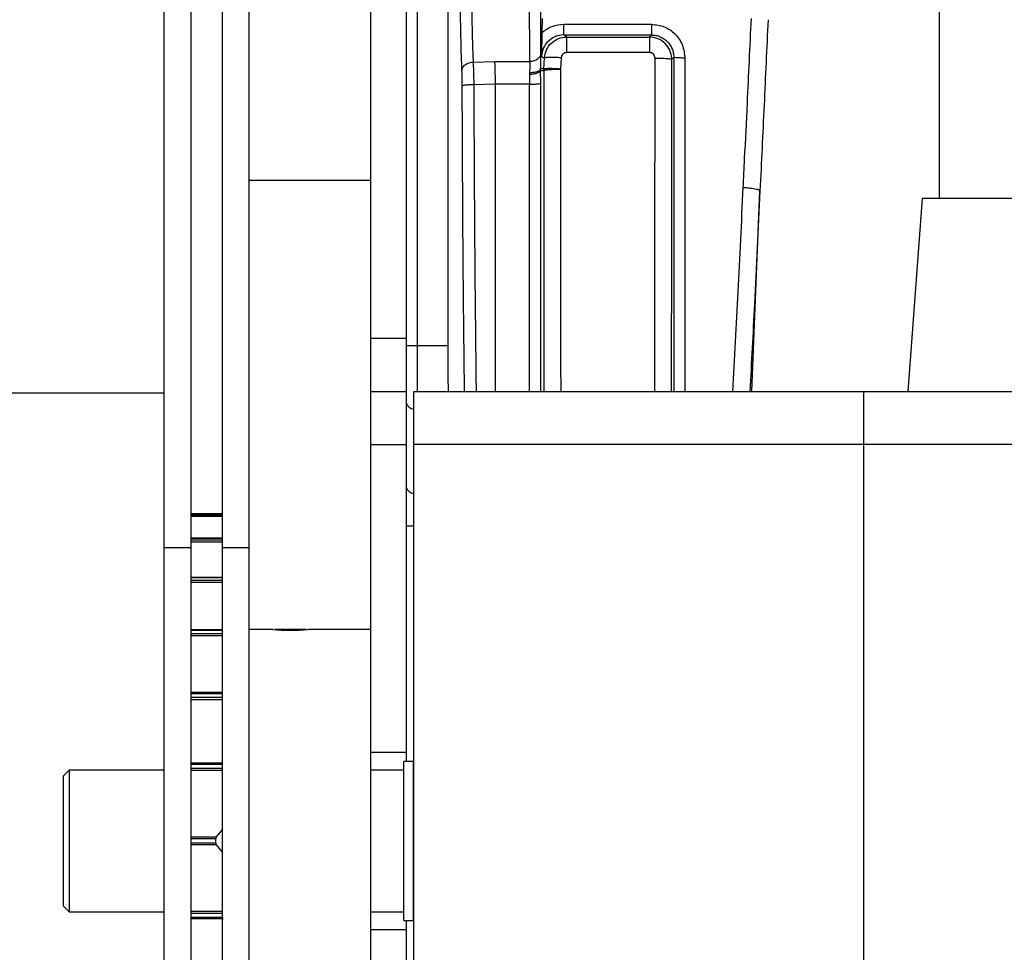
# Model space of a CAD drawing. Header units: inches. Extents: x 144.9 to 238.4, y 214.8 to 247.7.
# Tile 366 of 411: x 201.763 to 201.98, y 244.457 to 244.663. Entities that reach past the tile are written whole.
import ezdxf

# ---------------------------------------------------------------- set-up
doc = ezdxf.new("R2010")
doc.units = ezdxf.units.IN
doc.header["$LTSCALE"] = 0.25
doc.header["$MEASUREMENT"] = 0
doc.layers.add('ANNOTATIONS', color=1, linetype='Continuous')
doc.layers.add('MOTOR LH', color=7, linetype='Continuous')
doc.styles.add('ARIAL', font='arial.ttf', dxfattribs={"height": 0.09375})
doc.dimstyles.new('STANDARD$0', dxfattribs={"dimtxt": 0.09375, "dimasz": 0.09375, "dimexe": 0.03125, "dimexo": 0.046875, "dimgap": 0.09, "dimtad": 0, "dimtih": 1, "dimtoh": 1, "dimdec": 4, "dimzin": 0, "dimdsep": 46, "dimtxsty": 'ARIAL', "dimcen": 0.09, "dimadec": 0, "dimazin": 0, "dimtfac": 1, "dimtdec": 4, "dimtofl": 0, "dimtmove": 0, "dimatfit": 1, "dimfxl": 1, "dimtolj": 1, "dimtzin": 0, "dimarcsym": 0})

# ---------------------------------------------------------------- blocks, each defined once
blk = doc.blocks.new('*D20')
at = {"layer": 'ANNOTATIONS', "color": 0, "lineweight": -2, "transparency": 16777216}
for p, q in [((201.5477568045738, 244.7210665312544), (201.5477568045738, 245.6873671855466)), ((202.6883818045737, 243.5376739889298), (202.6883818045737, 245.6873671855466)), ((201.6415068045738, 245.6561171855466), (201.832959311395, 245.6561171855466)), ((202.5946318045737, 245.6561171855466), (202.4031792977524, 245.6561171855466))]:
    blk.add_line(p, q, dxfattribs=at)
at = {"layer": 'ANNOTATIONS', "color": 0, "transparency": 16777216}
for points in [[(201.6415068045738, 245.6717421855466), (201.6415068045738, 245.6404921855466), (201.5477568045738, 245.6561171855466)], [(202.5946318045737, 245.6717421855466), (202.5946318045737, 245.6404921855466), (202.6883818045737, 245.6561171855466)]]:
    blk.add_solid(points, dxfattribs=at)
at = {"layer": 'defpoints', "color": 0, "transparency": 16777216}
for p in [(201.5477568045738, 245.6561171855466), (201.5477568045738, 244.6741915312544), (202.6883818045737, 243.4907989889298)]:
    blk.add_point(p, dxfattribs=at)
at = {"layer": 'ANNOTATIONS', "color": 0, "transparency": 16777216, "insert": (202.1180693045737, 245.6561171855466), "char_height": 0.09375, "attachment_point": 5, "style": 'ARIAL'}
blk.add_mtext('\\A1;18 5/8"', dxfattribs=at)
blk = doc.blocks.new('*D22')
at = {"layer": 'ANNOTATIONS', "color": 0, "lineweight": -2, "transparency": 16777216}
for p, q in [((201.2594214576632, 244.7850832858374), (201.2594214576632, 246.0537298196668)), ((202.6883818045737, 243.5376739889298), (202.6883818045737, 246.0537298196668)), ((201.3531714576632, 246.0224798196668), (201.7695598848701, 246.0224798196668)), ((202.5946318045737, 246.0224798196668), (202.1782433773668, 246.0224798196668))]:
    blk.add_line(p, q, dxfattribs=at)
at = {"layer": 'ANNOTATIONS', "color": 0, "transparency": 16777216}
for points in [[(201.3531714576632, 246.0381048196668), (201.3531714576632, 246.0068548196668), (201.2594214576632, 246.0224798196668)], [(202.5946318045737, 246.0381048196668), (202.5946318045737, 246.0068548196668), (202.6883818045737, 246.0224798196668)]]:
    blk.add_solid(points, dxfattribs=at)
at = {"layer": 'defpoints', "color": 0, "transparency": 16777216}
for p in [(202.6883818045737, 246.0224798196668), (201.2594214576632, 244.7382082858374), (202.6883818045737, 243.4907989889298)]:
    blk.add_point(p, dxfattribs=at)
at = {"layer": 'ANNOTATIONS', "color": 0, "transparency": 16777216, "insert": (201.9739016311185, 246.0224798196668), "char_height": 0.09375, "attachment_point": 5, "style": 'ARIAL'}
blk.add_mtext('\\A1;24""', dxfattribs=at)

msp = doc.modelspace()

# ---------------------------------------------------------------- linework, layer by layer
at = {"layer": 'MOTOR LH'}
for p, q in [((201.8506295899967, 244.5807696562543), (201.8506295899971, 244.9719277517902)), ((201.8481689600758, 244.9694671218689), (201.8481689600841, 244.4992384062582)), ((201.8403564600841, 244.3826446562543), (201.8403564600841, 244.9657384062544)), ((201.9656399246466, 244.8608643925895), (201.9656399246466, 244.6232696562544)), ((201.7948274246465, 244.4088946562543), (201.7948274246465, 244.8118377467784)), ((201.8007649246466, 244.4078894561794), (201.8007649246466, 244.8118377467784)), ((201.8076399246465, 244.548444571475), (201.8076399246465, 244.8118377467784)), ((201.8135774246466, 244.4088946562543), (201.8135774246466, 244.8118377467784)), ((201.8573240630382, 244.7574765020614), (201.8573240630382, 244.5909065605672)), ((201.8781617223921, 244.6630119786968), (201.8780817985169, 244.6598965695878)), ((201.8828931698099, 244.6617005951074), (201.9022372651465, 244.6617005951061)), ((201.8828931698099, 244.659348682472), (201.9022372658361, 244.659348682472)), ((201.883545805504, 244.6588978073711), (201.8828931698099, 244.6593486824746)), ((201.883545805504, 244.6588978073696), (201.9017874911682, 244.6588978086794)), ((201.9017874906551, 244.6588978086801), (201.9022372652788, 244.6593486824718)), ((201.8629081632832, 244.6533699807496), (201.8677251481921, 244.6534900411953)), ((201.8677251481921, 244.6534900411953), (201.8754182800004, 244.653490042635)), ((201.877999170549, 244.654688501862), (201.8786423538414, 244.6542562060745)), ((201.8784966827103, 244.6518780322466), (201.878642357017, 244.6542562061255)), ((201.8823223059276, 244.654320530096), (201.8821719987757, 244.6519057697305)), ((201.9017874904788, 244.655466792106), (201.8835458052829, 244.655466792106)), ((201.9067026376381, 244.6539885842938), (201.9071409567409, 244.6544277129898)), ((201.8777955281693, 244.6515540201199), (201.8784830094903, 244.6515265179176)), ((201.8777955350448, 244.6515540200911), (201.8777973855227, 244.6519072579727)), ((201.8778191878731, 244.6487146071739), (201.877795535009, 244.6515540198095)), ((201.8784966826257, 244.6518780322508), (201.8777973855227, 244.6519072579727)), ((201.8784830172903, 244.6515265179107), (201.8784966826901, 244.6518780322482)), ((201.8821719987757, 244.6519057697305), (201.882168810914, 244.6518190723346)), ((201.8753472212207, 244.6510314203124), (201.8753382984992, 244.6506342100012)), ((201.8753382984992, 244.6506342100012), (201.875361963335, 244.648505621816)), ((201.8678539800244, 244.6485045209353), (201.8630554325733, 244.6483532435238)), ((201.875361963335, 244.648505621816), (201.8678539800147, 244.648504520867)), ((201.8135774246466, 244.6273790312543), (201.8403564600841, 244.6273790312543)), ((201.9243290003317, 244.5807696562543), (201.9261526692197, 244.6249698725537)), ((201.9618899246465, 244.6232696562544), (201.9587649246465, 244.5807696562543)), ((201.9837649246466, 244.6232696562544), (201.9618899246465, 244.6232696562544)), ((201.8403564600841, 244.5924884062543), (201.8481689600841, 244.5924884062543)), ((201.8481689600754, 244.5909065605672), (201.8573240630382, 244.5909065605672)), ((201.7532649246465, 244.5804415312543), (201.7948274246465, 244.5804415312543)), ((201.8403564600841, 244.5807696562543), (201.8481689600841, 244.5807696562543)), ((201.8498274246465, 244.5807696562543), (201.9965774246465, 244.5807696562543)), ((201.8498274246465, 244.3826446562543), (201.8498274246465, 244.5807696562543)), ((201.9490774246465, 244.3826446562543), (201.9490774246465, 244.5807696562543)), ((201.8403564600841, 244.5690509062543), (201.8481689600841, 244.5690509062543)), ((201.9965774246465, 244.5690509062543), (201.8498274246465, 244.5690509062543)), ((201.8076399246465, 244.5537793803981), (201.8007649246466, 244.5537793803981)), ((201.8076399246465, 244.5537676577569), (201.8007649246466, 244.5537676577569)), ((201.8007649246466, 244.5535805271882), (201.8076399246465, 244.5535805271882)), ((201.8076399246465, 244.5531967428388), (201.8007649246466, 244.5531967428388)), ((201.8481689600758, 244.551155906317), (201.8498274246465, 244.551155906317)), ((201.8076546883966, 244.548444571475), (201.8007649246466, 244.548444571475)), ((201.8076546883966, 244.5483970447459), (201.8007649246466, 244.5483970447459)), ((201.8007649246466, 244.5480321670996), (201.8076546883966, 244.5480321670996)), ((201.8076546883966, 244.54757554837), (201.8007649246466, 244.54757554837)), ((201.8076546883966, 244.5467911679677), (201.8076546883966, 244.548444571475)), ((201.7948274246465, 244.5463444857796), (201.8007649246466, 244.5463444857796)), ((201.8076399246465, 244.5398682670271), (201.8076399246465, 244.5467911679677)), ((201.8076399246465, 244.5463444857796), (201.8135774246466, 244.5463444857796)), ((201.8076546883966, 244.539787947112), (201.8007649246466, 244.539787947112)), ((201.8076546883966, 244.539682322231), (201.8007649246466, 244.539682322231)), ((201.8007649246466, 244.5391579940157), (201.8076546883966, 244.5391579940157)), ((201.8076546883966, 244.5386514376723), (201.8007649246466, 244.5386514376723)), ((201.8076546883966, 244.5378849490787), (201.8076546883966, 244.539787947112)), ((201.8076399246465, 244.5282435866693), (201.8076399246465, 244.5378849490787)), ((201.8076546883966, 244.5282435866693), (201.8007649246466, 244.5282435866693)), ((201.8076546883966, 244.5280604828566), (201.8007649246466, 244.5280604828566)), ((201.8076546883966, 244.5261688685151), (201.8076546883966, 244.5282435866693)), ((201.8187627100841, 244.5282745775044), (201.8135774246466, 244.5282745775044)), ((201.826168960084, 244.5282745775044), (201.8191791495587, 244.5282745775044)), ((201.8403564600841, 244.5282745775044), (201.826526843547, 244.5282745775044)), ((201.8007649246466, 244.527402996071), (201.8076546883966, 244.527402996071)), ((201.8076546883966, 244.5268719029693), (201.8007649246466, 244.5268719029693)), ((201.8076399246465, 244.5143903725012), (201.8076399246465, 244.5261688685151)), ((201.8076546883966, 244.5143903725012), (201.8007649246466, 244.5143903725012)), ((201.8076546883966, 244.5141142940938), (201.8007649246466, 244.5141142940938)), ((201.8007649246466, 244.5133566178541), (201.8076546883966, 244.5133566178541)), ((201.8076546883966, 244.5128276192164), (201.8007649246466, 244.5128276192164)), ((201.8076546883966, 244.5122232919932), (201.8076546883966, 244.5143903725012)), ((201.8076399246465, 244.4990670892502), (201.8076399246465, 244.5122232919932)), ((201.8403564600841, 244.5012384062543), (201.8481689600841, 244.5012384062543)), ((201.8497336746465, 244.4992384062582), (201.8476399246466, 244.4992384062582)), ((201.8476399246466, 244.4641759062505), (201.8476399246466, 244.4992384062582)), ((201.8497336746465, 244.4641759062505), (201.8497336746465, 244.4992384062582)), ((201.7738899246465, 244.4973227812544), (201.7726399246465, 244.4960727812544)), ((201.7948274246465, 244.4973227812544), (201.7738899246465, 244.4973227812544)), ((201.7738899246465, 244.4973227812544), (201.7738899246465, 244.4660915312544)), ((201.8007649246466, 244.4989136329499), (201.8076546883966, 244.4989136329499)), ((201.8076546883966, 244.4985430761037), (201.8007649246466, 244.4985430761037)), ((201.8007649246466, 244.4977232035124), (201.8076546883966, 244.4977232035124)), ((201.8076546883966, 244.4972228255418), (201.8007649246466, 244.4972228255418)), ((201.8076546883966, 244.4967475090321), (201.8076546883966, 244.4990670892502)), ((201.8476399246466, 244.4973227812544), (201.8403564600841, 244.4973227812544)), ((201.7726399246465, 244.4673415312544), (201.7726399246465, 244.4960727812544)), ((201.8076399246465, 244.4666668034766), (201.8076399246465, 244.4967475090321)), ((201.8498274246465, 244.4963321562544), (201.8497336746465, 244.4963321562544)), ((201.8076546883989, 244.4842695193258), (201.8062861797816, 244.4825743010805)), ((201.8007649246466, 244.4825743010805), (201.8062861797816, 244.4825743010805)), ((201.8061814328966, 244.4821276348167), (201.8007649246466, 244.4821276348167)), ((201.8061814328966, 244.481286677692), (201.8061814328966, 244.4821276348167)), ((201.8007649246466, 244.481286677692), (201.8061814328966, 244.481286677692)), ((201.806286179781, 244.4808400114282), (201.8007649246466, 244.4808400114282)), ((201.806286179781, 244.4808400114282), (201.8076546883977, 244.4791447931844)), ((201.7726399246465, 244.4673415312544), (201.7738899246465, 244.4660915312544)), ((201.8076546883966, 244.4648712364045), (201.8076546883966, 244.4666668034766)), ((201.8497336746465, 244.4670821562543), (201.8498274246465, 244.4670821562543)), ((201.7738899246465, 244.4660915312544), (201.7948274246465, 244.4660915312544)), ((201.8007649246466, 244.4661914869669), (201.8076546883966, 244.4661914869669)), ((201.8076546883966, 244.4656911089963), (201.8007649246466, 244.4656911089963)), ((201.8007649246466, 244.4648712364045), (201.8076546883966, 244.4648712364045)), ((201.8076546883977, 244.4645006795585), (201.8007649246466, 244.4645006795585)), ((201.8076546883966, 244.4648712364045), (201.8076546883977, 244.4645006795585)), ((201.8076546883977, 244.4645006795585), (201.8076546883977, 244.4643472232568)), ((201.8403564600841, 244.4660915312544), (201.8476399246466, 244.4660915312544)), ((201.8076399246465, 244.4511910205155), (201.8076399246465, 244.4643472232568)), ((201.8476399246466, 244.4641759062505), (201.8497336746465, 244.4641759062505)), ((201.8481689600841, 244.4641759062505), (201.8481689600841, 244.3826446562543)), ((201.8403564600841, 244.4621759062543), (201.8481689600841, 244.4621759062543))]:
    msp.add_line(p, q, dxfattribs=at)
for centre, radius, start, end in [((201.8499767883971, 244.5787535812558), 0.001889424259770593, 196.8998410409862, 265.4658933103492), ((201.8499767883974, 244.560173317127), 0.001889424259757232, 196.8998410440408, 265.4658933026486), ((201.8226688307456, 244.5747530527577), 0.04664232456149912, 265.1960656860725, 274.7446324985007)]:
    msp.add_arc(centre, radius, start, end, dxfattribs=at)
for points, knots in [([(201.8754182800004, 244.653490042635), (201.8754093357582, 244.6545867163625), (201.8753901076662, 244.6569443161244), (201.8753738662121, 244.661608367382), (201.8753633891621, 244.667458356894), (201.875360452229, 244.674199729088), (201.8753634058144, 244.6809385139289), (201.8753738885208, 244.6867822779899), (201.8753901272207, 244.6914416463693), (201.8754093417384, 244.6937972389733), (201.8754182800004, 244.6948930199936)], [0, 0, 0, 0, 0.1021307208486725, 0.2195578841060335, 0.3522608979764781, 0.5002163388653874, 0.6480338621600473, 0.7806187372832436, 0.897947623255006, 1, 1, 1, 1]), ([(201.8778722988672, 244.6552458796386), (201.8778623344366, 244.6564990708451), (201.8778424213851, 244.6590034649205), (201.8778284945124, 244.6636968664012), (201.8778203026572, 244.6688147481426), (201.8778179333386, 244.6741977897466), (201.8778203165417, 244.6795813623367), (201.8778285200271, 244.6846984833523), (201.8778424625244, 244.6893875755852), (201.8778623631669, 244.6918885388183), (201.8778722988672, 244.69313718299)], [0, 0, 0, 0, 0.1253113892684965, 0.2504239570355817, 0.3750392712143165, 0.5002163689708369, 0.6251716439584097, 0.7498611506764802, 0.8751143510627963, 1, 1, 1, 1]), ([(201.8604490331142, 244.6514771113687), (201.8603940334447, 244.6529625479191), (201.860284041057, 244.6559332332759), (201.8601678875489, 244.6615571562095), (201.860091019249, 244.6677091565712), (201.8600814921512, 244.6720307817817), (201.8600767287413, 244.6741915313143)], [0, 0, 0, 0, 0.2500401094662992, 0.50004861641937, 0.7500316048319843, 1, 1, 1, 1]), ([(201.8625358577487, 244.6741915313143), (201.8625404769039, 244.6723142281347), (201.8625498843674, 244.6684908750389), (201.8626238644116, 244.6629261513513), (201.8627380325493, 244.6576359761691), (201.8628508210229, 244.6548078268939), (201.8629081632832, 244.6533699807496)], [0, 0, 0, 0, 0.2369729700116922, 0.4826238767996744, 0.7369632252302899, 1, 1, 1, 1]), ([(201.9224671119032, 244.6257458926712), (201.9225691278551, 244.6278512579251), (201.9228679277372, 244.6340177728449), (201.9234782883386, 244.6464211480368), (201.9239621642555, 244.656771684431), (201.9242538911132, 244.663011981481)], [0, 0, 0, 0, 0.1707198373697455, 0.5000303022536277, 1, 1, 1, 1]), ([(201.9279300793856, 244.6627157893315), (201.9276410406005, 244.6564225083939), (201.9270604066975, 244.6437802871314), (201.9264561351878, 244.631258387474), (201.9261526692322, 244.6249698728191)], [0, 0, 0, 0, 0.4977986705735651, 0.9999999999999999, 0.9999999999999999, 0.9999999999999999, 0.9999999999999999]), ([(201.8780817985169, 244.6598965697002), (201.8780719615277, 244.6595400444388), (201.8780497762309, 244.6587359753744), (201.8780192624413, 244.6568845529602), (201.8780076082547, 244.6556093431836), (201.8779991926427, 244.6546885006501)], [0, 0, 0, 0, 0.1812499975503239, 0.4087719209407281, 1, 1, 1, 1]), ([(201.8780817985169, 244.6598965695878), (201.8788001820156, 244.6604142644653), (201.8802398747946, 244.6614517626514), (201.8820075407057, 244.6616175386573), (201.8828931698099, 244.6617005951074)], [0, 0, 0, 0, 0.4989838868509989, 1, 1, 1, 1]), ([(201.9022372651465, 244.6617005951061), (201.903199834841, 244.6615895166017), (201.9051284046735, 244.6613669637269), (201.9075574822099, 244.6596550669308), (201.9092653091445, 244.6571987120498), (201.9094877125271, 244.6552481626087), (201.9096000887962, 244.6542625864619)], [0, 0, 0, 0, 0.2478816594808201, 0.4966467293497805, 0.7456650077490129, 1, 1, 1, 1]), ([(201.8828931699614, 244.6593486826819), (201.8822695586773, 244.6592802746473), (201.8810232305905, 244.6591435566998), (201.8794329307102, 244.6580757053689), (201.8782930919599, 244.6565388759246), (201.878097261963, 244.6553059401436), (201.8779991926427, 244.6546885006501)], [0, 0, 0, 0, 0.2499711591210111, 0.4995837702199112, 0.7493975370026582, 1, 1, 1, 1]), ([(201.8786423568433, 244.6542562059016), (201.8787459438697, 244.6548718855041), (201.8789530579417, 244.6561028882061), (201.8800983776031, 244.6576273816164), (201.881682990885, 244.6586894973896), (201.8829248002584, 244.6588283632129), (201.883545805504, 244.6588978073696)], [0, 0, 0, 0, 0.2498701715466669, 0.4995956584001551, 0.749757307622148, 0.9999999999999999, 0.9999999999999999, 0.9999999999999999, 0.9999999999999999]), ([(201.9067026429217, 244.6539885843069), (201.9066800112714, 244.6543386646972), (201.9066359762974, 244.6550198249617), (201.9062209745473, 244.6562462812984), (201.9053155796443, 244.6575662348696), (201.9037093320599, 244.6586770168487), (201.9024256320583, 244.6588244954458), (201.9017874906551, 244.6588978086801)], [0, 0, 0, 0, 0.1366180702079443, 0.2658212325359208, 0.5009702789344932, 0.7519268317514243, 1, 1, 1, 1]), ([(201.9022372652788, 244.6593486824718), (201.9025691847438, 244.6593293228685), (201.9032263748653, 244.6592909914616), (201.9044585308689, 244.6588948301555), (201.9057962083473, 244.6579995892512), (201.9066859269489, 244.6566607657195), (201.9070830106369, 244.6554319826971), (201.9071214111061, 244.654766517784), (201.9071409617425, 244.6544277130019)], [0, 0, 0, 0, 0.1289196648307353, 0.2552568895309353, 0.4993788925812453, 0.7398003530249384, 0.8675258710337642, 1, 1, 1, 1]), ([(201.8604490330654, 244.6514771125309), (201.8604876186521, 244.6517122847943), (201.86054694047, 244.6520738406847), (201.8608596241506, 244.6525090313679), (201.8611756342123, 244.6528106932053), (201.861567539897, 244.6530539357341), (201.8621329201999, 244.6532946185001), (201.862602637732, 244.6533402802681), (201.8629081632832, 244.6533699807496)], [0, 0, 0, 0, 0.2397796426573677, 0.3686393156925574, 0.4999999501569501, 0.631360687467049, 0.7602202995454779, 1, 1, 1, 1]), ([(201.8629081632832, 244.6533699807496), (201.8629244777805, 244.6530381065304), (201.8629570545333, 244.65237542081), (201.8629982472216, 244.6511386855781), (201.8630328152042, 244.6497919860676), (201.8630478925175, 244.6488327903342), (201.8630554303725, 244.6483532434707)], [0, 0, 0, 0, 0.2510140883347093, 0.5012243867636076, 0.7506387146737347, 1, 1, 1, 1]), ([(201.8678539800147, 244.648504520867), (201.8678378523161, 244.6493133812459), (201.8678115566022, 244.6506322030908), (201.8677666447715, 244.6523128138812), (201.867739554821, 244.653081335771), (201.8677251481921, 244.6534900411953)], [0, 0, 0, 0, 0.4261482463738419, 0.6948215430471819, 1, 1, 1, 1]), ([(201.8754182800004, 244.653490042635), (201.8754200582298, 244.6531128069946), (201.8754234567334, 244.6523918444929), (201.875371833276, 244.6514706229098), (201.8753472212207, 244.6510314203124)], [0, 0, 0, 0, 0.5232389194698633, 1, 1, 1, 1]), ([(201.8778722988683, 244.6552458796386), (201.8778195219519, 244.6550214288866), (201.8777100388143, 244.6545558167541), (201.8771318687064, 244.6539698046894), (201.8763289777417, 244.6535676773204), (201.8757144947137, 244.6535152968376), (201.8754182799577, 244.6534900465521)], [0, 0, 0, 0, 0.2410275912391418, 0.4999999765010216, 0.7589723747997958, 0.9999999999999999, 0.9999999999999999, 0.9999999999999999, 0.9999999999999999]), ([(201.8777973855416, 244.6519072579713), (201.8778010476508, 244.6519804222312), (201.8778369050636, 244.6526968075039), (201.8778695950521, 244.6537467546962), (201.8778758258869, 244.6546842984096), (201.877873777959, 244.6550833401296), (201.8778728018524, 244.6551982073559), (201.8778724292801, 244.6552335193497), (201.8778722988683, 244.6552458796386)], [0, 0, 0, 0, 0.05783611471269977, 0.5663002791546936, 0.8758199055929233, 0.9611594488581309, 0.9864046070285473, 0.9999999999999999, 0.9999999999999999, 0.9999999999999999, 0.9999999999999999]), ([(201.8823223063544, 244.6543205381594), (201.8818740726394, 244.6543405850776), (201.8809434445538, 244.6543822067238), (201.8797311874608, 244.654386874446), (201.8788669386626, 244.654345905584), (201.8787153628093, 244.6542853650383), (201.8786423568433, 244.6542562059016)], [0, 0, 0, 0, 0.2408232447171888, 0.5000000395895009, 0.7591768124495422, 1, 1, 1, 1]), ([(201.8835458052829, 244.655466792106), (201.8833917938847, 244.6554497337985), (201.8830818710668, 244.6554154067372), (201.882682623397, 244.6551547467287), (201.8823990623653, 244.6547744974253), (201.8823476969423, 244.6544707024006), (201.8823223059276, 244.654320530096)], [0, 0, 0, 0, 0.2496442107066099, 0.5023682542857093, 0.7540101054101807, 1, 1, 1, 1]), ([(201.9030138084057, 244.654255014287), (201.9029954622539, 244.6544106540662), (201.9029581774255, 244.6547269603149), (201.9026779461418, 244.6551316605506), (201.902268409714, 244.6554111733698), (201.9019468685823, 244.6554483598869), (201.9017874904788, 244.655466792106)], [0, 0, 0, 0, 0.2443621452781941, 0.4966164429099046, 0.7504881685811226, 1, 1, 1, 1]), ([(201.9029822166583, 244.5807696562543), (201.90298722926, 244.5877077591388), (201.9029981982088, 244.6028902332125), (201.9030086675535, 244.6275072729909), (201.9030120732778, 244.6452271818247), (201.9030138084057, 244.654255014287)], [0, 0, 0, 0, 0.2921883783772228, 0.639388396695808, 1, 1, 1, 1]), ([(201.9030138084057, 244.6542550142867), (201.9034684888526, 244.6542515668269), (201.9044135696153, 244.6542444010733), (201.9056397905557, 244.6541831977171), (201.9065024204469, 244.6540934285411), (201.9066376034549, 244.6540226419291), (201.9067026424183, 244.6539885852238)], [0, 0, 0, 0, 0.2405426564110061, 0.4999824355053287, 0.7594326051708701, 1, 1, 1, 1]), ([(201.9066715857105, 244.5807696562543), (201.9066766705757, 244.5880618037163), (201.9066874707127, 244.6035501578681), (201.9066977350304, 244.6280961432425), (201.906701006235, 244.6453542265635), (201.906702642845, 244.6539885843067)], [0, 0, 0, 0, 0.3077548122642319, 0.653664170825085, 0.9999999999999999, 0.9999999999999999, 0.9999999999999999, 0.9999999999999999]), ([(201.9071409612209, 244.6544277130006), (201.9071407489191, 244.6458330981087), (201.9071403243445, 244.6286450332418), (201.9071387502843, 244.6039635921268), (201.9071372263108, 244.588261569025), (201.9071364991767, 244.5807696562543)], [0, 0, 0, 0, 0.3433755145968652, 0.6867044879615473, 1, 1, 1, 1]), ([(201.9096000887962, 244.6542625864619), (201.9092969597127, 244.6542648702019), (201.9086668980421, 244.6542696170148), (201.9078494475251, 244.6543076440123), (201.9072744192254, 244.6543631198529), (201.9071843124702, 244.6544067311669), (201.9071409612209, 244.6544277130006)], [0, 0, 0, 0, 0.2405552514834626, 0.5000003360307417, 0.7594452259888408, 1, 1, 1, 1]), ([(201.9096000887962, 244.6542625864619), (201.9095998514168, 244.6455958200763), (201.9095993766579, 244.6282622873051), (201.9095986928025, 244.6036387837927), (201.9095982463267, 244.5880638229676), (201.9095980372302, 244.5807696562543)], [0, 0, 0, 0, 0.3471193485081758, 0.6942386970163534, 0.9999999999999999, 0.9999999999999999, 0.9999999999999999, 0.9999999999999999]), ([(201.8605104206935, 244.6481314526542), (201.8605060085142, 244.6487773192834), (201.8604971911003, 244.6500680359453), (201.8604650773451, 244.651007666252), (201.8604490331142, 244.6514771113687)], [0, 0, 0, 0, 0.5003938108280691, 1, 1, 1, 1]), ([(201.877795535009, 244.6515540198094), (201.8777483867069, 244.6514405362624), (201.877650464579, 244.6512048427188), (201.8770741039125, 244.650900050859), (201.8762624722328, 244.6506852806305), (201.8756386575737, 244.6506508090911), (201.8753382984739, 244.6506342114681)], [0, 0, 0, 0, 0.2407438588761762, 0.4999999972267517, 0.7592561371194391, 1, 1, 1, 1]), ([(201.8777973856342, 244.6519072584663), (201.8777429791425, 244.6517836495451), (201.8776301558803, 244.651527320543), (201.8770521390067, 244.651224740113), (201.8762528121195, 244.6510349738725), (201.875641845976, 244.6510325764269), (201.8753472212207, 244.6510314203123)], [0, 0, 0, 0, 0.2411137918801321, 0.4999999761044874, 0.7588861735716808, 1, 1, 1, 1]), ([(201.8784830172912, 244.6515265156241), (201.8785546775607, 244.6515637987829), (201.8787034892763, 244.6516412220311), (201.8795684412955, 244.6517392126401), (201.8807845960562, 244.6518064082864), (201.8817188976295, 244.6518149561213), (201.882168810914, 244.6518190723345)], [0, 0, 0, 0, 0.2407747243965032, 0.4999995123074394, 0.7592245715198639, 1, 1, 1, 1]), ([(201.8784830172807, 244.6515265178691), (201.8784856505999, 244.6431034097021), (201.8784909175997, 244.6262560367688), (201.878506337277, 244.6025450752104), (201.8785222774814, 244.5876543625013), (201.8785296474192, 244.5807696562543)], [0, 0, 0, 0, 0.3496261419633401, 0.6993002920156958, 0.9999999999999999, 0.9999999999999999, 0.9999999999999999, 0.9999999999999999]), ([(201.8784966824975, 244.6518780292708), (201.8785703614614, 244.6519097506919), (201.878723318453, 244.6519756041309), (201.8795868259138, 244.6520110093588), (201.880796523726, 244.6519912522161), (201.881724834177, 244.6519335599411), (201.8821719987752, 244.6519057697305)], [0, 0, 0, 0, 0.2408486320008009, 0.5000000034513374, 0.759151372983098, 1, 1, 1, 1]), ([(201.882168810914, 244.6518190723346), (201.88217160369, 244.6430070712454), (201.882177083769, 244.6257158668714), (201.8821927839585, 244.6019249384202), (201.8822088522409, 244.5873260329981), (201.8822160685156, 244.5807696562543)], [0, 0, 0, 0, 0.364078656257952, 0.714407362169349, 1, 1, 1, 1]), ([(201.8630554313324, 244.6483532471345), (201.8627447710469, 244.6483503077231), (201.8622667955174, 244.6483457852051), (201.8616845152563, 244.6483179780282), (201.8612783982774, 244.6482894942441), (201.8609487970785, 244.6482538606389), (201.8606205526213, 244.6482023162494), (201.8605538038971, 244.6481593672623), (201.8605104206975, 244.6481314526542)], [0, 0, 0, 0, 0.2394745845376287, 0.3684506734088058, 0.5000030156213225, 0.631554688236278, 0.7605297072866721, 1, 1, 1, 1]), ([(201.8610186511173, 244.5807696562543), (201.8609501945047, 244.5866082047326), (201.8607879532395, 244.6004454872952), (201.860613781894, 244.6229925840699), (201.8605448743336, 244.6397518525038), (201.8605104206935, 244.6481314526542)], [0, 0, 0, 0, 0.2673823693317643, 0.6336926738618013, 1, 1, 1, 1]), ([(201.8630554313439, 244.6483532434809), (201.8630894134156, 244.6401431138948), (201.8631576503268, 244.6236569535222), (201.8633338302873, 244.6010292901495), (201.8634998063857, 244.5869488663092), (201.8635726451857, 244.5807696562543)], [0, 0, 0, 0, 0.3576074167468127, 0.7180852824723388, 1, 1, 1, 1]), ([(201.8678539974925, 244.5807696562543), (201.8678539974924, 244.5868444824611), (201.8678539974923, 244.6008622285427), (201.8678539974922, 244.6235371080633), (201.8678539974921, 244.6401820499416), (201.8678539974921, 244.6485045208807)], [0, 0, 0, 0, 0.2766230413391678, 0.6383115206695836, 1, 1, 1, 1]), ([(201.8753619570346, 244.6485056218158), (201.8756618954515, 244.6485085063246), (201.87628475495, 244.6485144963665), (201.8770955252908, 244.6485624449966), (201.8776721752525, 244.6486324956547), (201.8777714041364, 244.6486879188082), (201.877819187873, 244.6487146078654)], [0, 0, 0, 0, 0.2407753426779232, 0.5000000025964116, 0.7592246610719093, 1, 1, 1, 1]), ([(201.8753685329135, 244.5807696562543), (201.8753676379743, 244.5863283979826), (201.8753654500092, 244.5999185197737), (201.875363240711, 244.6225735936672), (201.8753623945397, 244.6397517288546), (201.875361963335, 244.648505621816)], [0, 0, 0, 0, 0.2534098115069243, 0.6195413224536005, 1, 1, 1, 1]), ([(201.8778255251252, 244.5807696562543), (201.8778245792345, 244.5871639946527), (201.8778224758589, 244.6013830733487), (201.8778203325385, 244.6241300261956), (201.8778195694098, 244.640519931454), (201.8778191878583, 244.648714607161)], [0, 0, 0, 0, 0.2900809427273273, 0.6450524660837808, 1, 1, 1, 1]), ([(201.9201735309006, 244.5807696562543), (201.9205633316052, 244.5880648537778), (201.9213510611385, 244.6028073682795), (201.9220925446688, 244.618047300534), (201.9224671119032, 244.6257458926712)], [0, 0, 0, 0, 0.4948407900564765, 1, 1, 1, 1]), ([(201.9224671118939, 244.6257458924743), (201.9229235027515, 244.62571686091), (201.9236249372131, 244.6256722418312), (201.9244717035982, 244.6255580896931), (201.9250565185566, 244.6254534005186), (201.9255323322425, 244.6253347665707), (201.9260001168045, 244.6251721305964), (201.926092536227, 244.6250495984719), (201.9261526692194, 244.6249698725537)], [0, 0, 0, 0, 0.2398321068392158, 0.3686018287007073, 0.5000006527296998, 0.6313993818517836, 0.7601688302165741, 1, 1, 1, 1]), ([(201.9261526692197, 244.6249698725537), (201.9257503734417, 244.6165884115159), (201.9250313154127, 244.6016075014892), (201.9242656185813, 244.5871420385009), (201.9239283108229, 244.5807696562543)], [0, 0, 0, 0, 0.5594760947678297, 1, 1, 1, 1]), ([(201.8573240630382, 244.5909065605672), (201.8573283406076, 244.5883588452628), (201.8573343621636, 244.5847724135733), (201.8573937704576, 244.5816685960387), (201.8574109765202, 244.5807696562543)], [0, 0, 0, 0, 0.7103760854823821, 1, 1, 1, 1]), ([(201.8062861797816, 244.4825743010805), (201.8062685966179, 244.482546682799), (201.8062333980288, 244.4824913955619), (201.8061972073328, 244.4823510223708), (201.8061826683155, 244.4822220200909), (201.8061816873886, 244.4821470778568), (201.8061814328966, 244.4821276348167)], [0, 0, 0, 0, 0.3037403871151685, 0.60803807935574, 0.8983092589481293, 1, 1, 1, 1]), ([(201.8061814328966, 244.481286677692), (201.80618323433, 244.4812337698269), (201.8061868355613, 244.4811280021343), (201.8062148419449, 244.48098742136), (201.8062499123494, 244.4808914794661), (201.8062763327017, 244.4808539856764), (201.8062861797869, 244.4808400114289)], [0, 0, 0, 0, 0.2753237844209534, 0.5503975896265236, 0.832429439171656, 1, 1, 1, 1])]:
    msp.add_open_spline(points, degree=3, knots=knots, dxfattribs=at)
for points in [[(201.8828931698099, 244.659348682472), (201.8828931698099, 244.6593926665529), (201.8828931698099, 244.6594806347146), (201.8828931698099, 244.6600236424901), (201.8828931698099, 244.6607868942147), (201.8828931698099, 244.6613960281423), (201.8828931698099, 244.6617005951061)], [(201.902237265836, 244.6617005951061), (201.902237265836, 244.6613960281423), (201.902237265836, 244.6607868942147), (201.902237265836, 244.6600236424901), (201.902237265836, 244.6594806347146), (201.9022372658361, 244.6593926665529), (201.9022372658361, 244.659348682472)], [(201.8835458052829, 244.655466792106), (201.8835458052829, 244.6559136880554), (201.8835458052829, 244.6568074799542), (201.8835458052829, 244.6579179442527), (201.8835458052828, 244.6587060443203), (201.8835458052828, 244.6588338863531), (201.8835458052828, 244.6588978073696)], [(201.9017874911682, 244.6588978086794), (201.9017874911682, 244.6588338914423), (201.9017874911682, 244.6587060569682), (201.9017874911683, 244.6579179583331), (201.9017874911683, 244.656807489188), (201.9017874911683, 244.6559136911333), (201.9017874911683, 244.655466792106)]]:
    msp.add_open_spline(points, degree=3, dxfattribs=at)

# ---------------------------------------------------------------- dimensions: what is measured, and where the dimension line sits
at = {"layer": 'ANNOTATIONS'}
for base, p1, p2, text, picture, middle in [((202.6883818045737, 246.0224798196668), (201.2594214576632, 244.7382082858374), (202.6883818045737, 243.4907989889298), '24""', '*D22', (201.9739016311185, 246.0224798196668)), ((201.5477568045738, 245.6561171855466), (202.6883818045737, 243.4907989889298), (201.5477568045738, 244.6741915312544), '18 5/8"', '*D20', (202.1180693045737, 245.6561171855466))]:
    dim = msp.add_linear_dim(base=base, p1=p1, p2=p2, text=text, dimstyle='STANDARD$0', dxfattribs=at)
    dim.commit()
    dim.dimension.update_dxf_attribs({"geometry": picture, "text_midpoint": middle, "dimtype": 160})

doc.saveas('drawing.dxf')
